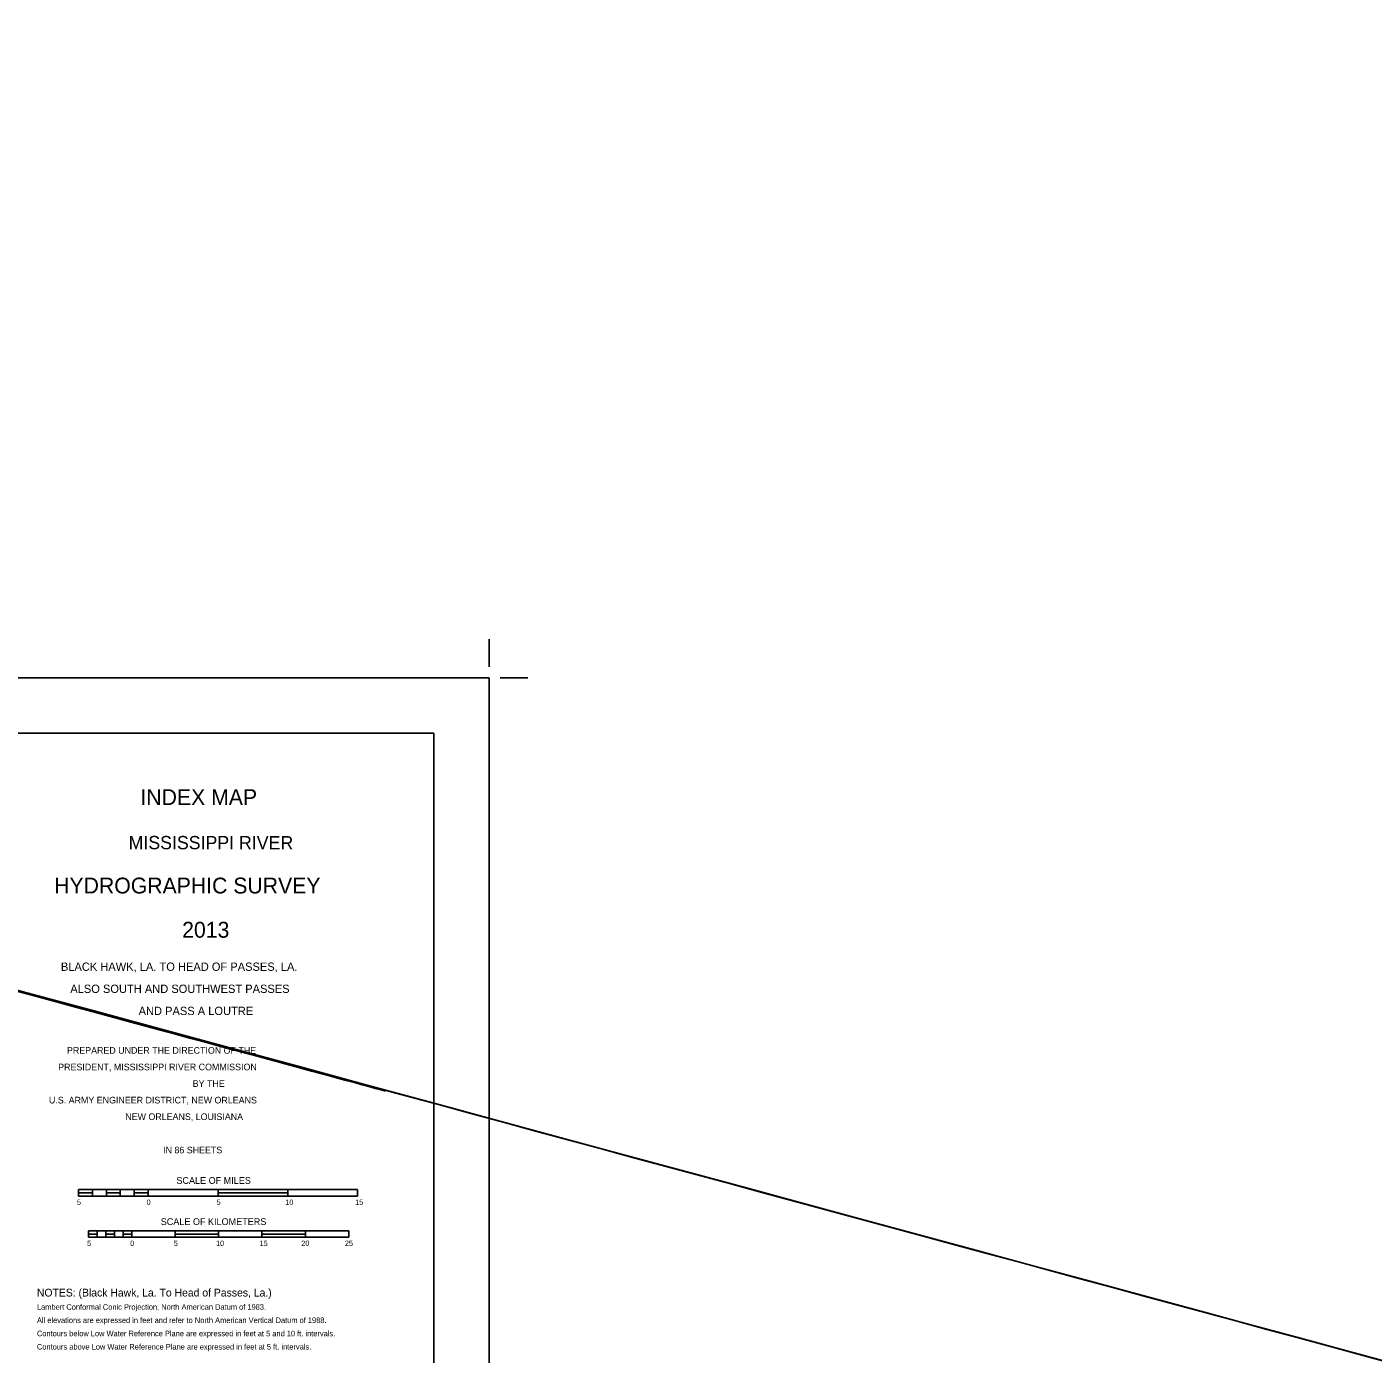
# Model space of a CAD drawing. Extents: x -8691643 to 6155447, y 250003 to 4279621.
# Drawn here: x 3790305 to 4299560, y 755170 to 1257408 of the extents above; entities that cross this region are included whole.
import ezdxf

# ---------------------------------------------------------------- set-up
doc = ezdxf.new("R2010")
doc.units = 0
for name, color, linetype in [('G-ANNO-NPLT', 7, 'Continuous'), ('V-ANNO-DIMS', 7, 'Continuous'), ('V-ANNO-NOTE', 7, 'Continuous'), ('V-ANNO-SYMB', 7, 'Continuous'), ('V-ANNO-TEXT', 7, 'Continuous'), ('V-TOPO-SHOR', 7, 'Continuous')]:
    doc.layers.add(name, color=color, linetype=linetype)

msp = doc.modelspace()

# ---------------------------------------------------------------- linework, layer by layer
at = {"layer": 'G-ANNO-NPLT'}
msp.add_lwpolyline([(3045110.255, 1011024.8640000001), (3965150.255, 1011024.8640000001), (3965150.255, 404634.86400000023), (3045110.255, 404634.86400000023)], close=True, dxfattribs=at)
at = {"layer": 'V-ANNO-DIMS'}
for p, q in [((3965150.255, 1015206.8640000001), (3965150.255, 1025661.8640000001)), ((3969332.255, 1011024.8640000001), (3979787.255, 1011024.8640000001))]:
    msp.add_line(p, q, dxfattribs=at)
at = {"layer": 'V-ANNO-SYMB'}
for p, q in [((3944240.255, 990114.8640000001), (3113067.755, 990114.8640000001)), ((3944240.255, 425544.864), (3944240.255, 990114.8640000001)), ((3809797.167, 816141.174), (3815077.167, 816141.174)), ((3820357.167, 816141.174), (3825637.167, 816141.174)), ((3830917.167, 816141.174), (3836197.167, 816141.174)), ((3862597.167, 816141.174), (3888997.167, 816141.174)), ((3813614.955, 801857.531), (3912039.955, 801857.531)), ((3813614.955, 800607.531), (3816895.788, 800607.531)), ((3820176.6210000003, 800607.531), (3823457.454, 800607.531)), ((3826738.287, 800607.531), (3830019.12, 800607.531)), ((3846423.287, 800607.531), (3862827.454, 800607.531)), ((3879231.6210000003, 800607.531), (3895635.788, 800607.531)), ((3813614.955, 799357.531), (3912039.955, 799357.531))]:
    msp.add_line(p, q, dxfattribs=at)
for points in [[(3809797.167, 817391.174), (3915397.167, 817391.174)], [(3809797.167, 817391.174), (3809797.167, 816141.174), (3809797.167, 814891.174)], [(3809797.167, 814891.174), (3915397.167, 814891.174)], [(3815077.167, 817391.174), (3815077.167, 816141.174), (3815077.167, 814891.174)], [(3820357.167, 817391.174), (3820357.167, 816141.174), (3820357.167, 814891.174)], [(3825637.167, 817391.174), (3825637.167, 816141.174), (3825637.167, 814891.174)], [(3830917.167, 817391.174), (3830917.167, 816141.174), (3830917.167, 814891.174)], [(3836197.167, 817391.174), (3836197.167, 816141.174), (3836197.167, 814891.174)], [(3862597.167, 817391.174), (3862597.167, 816141.174), (3862597.167, 814891.174)], [(3888997.167, 817391.174), (3888997.167, 816141.174), (3888997.167, 814891.174)], [(3915397.167, 817391.174), (3915397.167, 816141.174), (3915397.167, 814891.174)], [(3813614.955, 801857.531), (3813614.955, 800607.531), (3813614.955, 799357.531)], [(3816895.788, 801857.531), (3816895.788, 800607.531), (3816895.788, 799357.531)], [(3820176.6210000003, 801857.531), (3820176.6210000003, 800607.531), (3820176.6210000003, 799357.531)], [(3823457.454, 801857.531), (3823457.454, 800607.531), (3823457.454, 799357.531)], [(3826738.287, 801857.531), (3826738.287, 800607.531), (3826738.287, 799357.531)], [(3830019.12, 801857.531), (3830019.12, 800607.531), (3830019.12, 799357.531)], [(3846423.287, 801857.531), (3846423.287, 800607.531), (3846423.287, 799357.531)], [(3862827.454, 801857.531), (3862827.454, 800607.531), (3862827.454, 799357.531)], [(3879231.6210000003, 801857.531), (3879231.6210000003, 800607.531), (3879231.6210000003, 799357.531)], [(3895635.788, 801857.531), (3895635.788, 800607.531), (3895635.788, 799357.531)], [(3912039.955, 801857.531), (3912039.955, 800607.531), (3912039.955, 799357.531)]]:
    msp.add_lwpolyline(points, dxfattribs=at)
at = {"layer": 'V-TOPO-SHOR'}
msp.add_spline([(3435608.936, 990123.92), (3435590.219, 989816.573), (3435602.943, 989650.9890000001), (3435628.39, 989383.507), (3435679.285, 989154.237), (3435615.667, 988912.23), (3435628.39, 988810.332), (3435692.009, 988708.434), (3435946.482, 988097.0480000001), (3435946.482, 988097.0480000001), (3435870.14, 987969.675), (3435984.653, 987778.617), (3436264.574, 987485.661)], degree=3, dxfattribs=at)

# ---------------------------------------------------------------- texts
at = {"layer": 'V-ANNO-NOTE'}
for s, height, p in [('NOTES: (Black Hawk, La. To Head of Passes, La.)', 2944.128, (3794083.0160000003, 776960.664)), ('Lambert Conformal Conic Projection, North American Datum of 1983.', 2108.685, (3794096.667, 771942.264)), ('All elevations are expressed in feet and refer to North American Vertical Datum of 1988.', 2108.685, (3794096.667, 766923.8640000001)), ('Contours below Low Water Reference Plane are expressed in feet at 5 and 10 ft. intervals.', 2108.685036, (3794096.667, 761905.464)), ('Contours above Low Water Reference Plane are expressed in feet at 5 ft. intervals.', 2108.685036, (3794096.667, 756887.064))]:
    msp.add_text(s, height=height, dxfattribs=at).set_placement(p)
at = {"layer": 'V-ANNO-SYMB'}
for s, height, p in [('SCALE OF MILES', 2559.9999960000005, (3846861.247, 819588.683)), ('5', 1999.9999980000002, (3809230.238, 811641.174)), ('0', 1999.9999980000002, (3835551.498, 811641.174)), ('5', 1999.9999980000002, (3862030.238, 811641.174)), ('10', 1999.9999980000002, (3888020.789, 811641.174)), ('15', 1999.9999980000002, (3914499.529, 811641.174)), ('SCALE OF KILOMETERS', 2559.9999960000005, (3840925.0810000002, 804016.022)), ('5', 1999.9999980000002, (3813048.026, 796107.531)), ('0', 1999.9999980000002, (3829373.451, 796107.531)), ('5', 1999.9999980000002, (3845856.358, 796107.531)), ('10', 1999.9999980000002, (3861851.076, 796107.531)), ('15', 1999.9999980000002, (3878333.983, 796107.531)), ('20', 1999.9999980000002, (3894092.481, 796107.531)), ('25', 1999.9999980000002, (3910575.3880000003, 796107.531))]:
    msp.add_text(s, height=height, dxfattribs=at).set_placement(p)
at = {"layer": 'V-ANNO-TEXT'}
for s, height, p in [('INDEX MAP', 6000, (3833238.661540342, 962931.8640000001)), ('HYDROGRAPHIC SURVEY', 6000, (3800616.18, 929475.8640000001)), ('2013', 6000, (3849036.1090626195, 912747.8640000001)), ('BLACK HAWK, LA. TO HEAD OF PASSES, LA.', 3136.5, (3803159.935464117, 900201.8640000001)), ('ALSO SOUTH AND SOUTHWEST PASSES', 3136.5, (3806710.2331350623, 891837.8640000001)), ('AND PASS A LOUTRE', 3136.5, (3832557.366246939, 883473.8640000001)), ('PREPARED UNDER THE DIRECTION OF THE', 2509.2000000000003, (3805450.9804042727, 868836.8640000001)), ('PRESIDENT, MISSISSIPPI RIVER COMMISSION', 2509.2000000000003, (3802129.99558654, 862563.8640000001)), ('BY THE', 2509.2000000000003, (3853018.845562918, 856290.8640000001)), ('U.S. ARMY ENGINEER DISTRICT, NEW ORLEANS', 2509.2000000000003, (3798639.4246495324, 850017.8640000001)), ('NEW ORLEANS, LOUISIANA', 2509.2000000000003, (3827510.8271770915, 843744.8640000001)), ('IN 86 SHEETS', 2509.2000000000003, (3841826.4075786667, 831135.5160000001))]:
    msp.add_text(s, height=height, dxfattribs=at).set_placement(p)
msp.add_text('MISSISSIPPI RIVER', height=5018.4010020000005, rotation=359.9313659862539, dxfattribs=at).set_placement((3828769.538082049, 946244.395))

doc.saveas('drawing.dxf')
